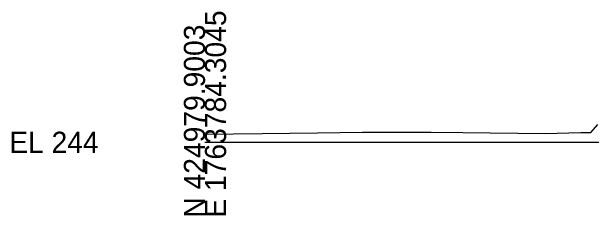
# Model space of a CAD drawing. Extents: x -26 to 3203, y -11010 to 4024.
# Drawn here: x 2974.3 to 3051.3, y -5009.7 to -4982.7 of the extents above; entities that cross this region are included whole.
import ezdxf

# ---------------------------------------------------------------- set-up
doc = ezdxf.new("R2010")
doc.units = 0
for name, color, linetype in [('Default', 7, 'Continuous'), ('Exist Cross Section Cell', 7, 'Continuous'), ('Exist XS Ground Line', 7, 'Continuous')]:
    doc.layers.add(name, color=color, linetype=linetype)

msp = doc.modelspace()

# ---------------------------------------------------------------- linework, layer by layer
at = {"layer": 'Exist Cross Section Cell'}
msp.add_line((3000, -5000), (3100, -5000), dxfattribs=at)
at = {"layer": 'Exist XS Ground Line'}
msp.add_lwpolyline([(3000, -4998.925), (3007.597, -4998.836), (3014.959, -4998.735), (3020.937, -4998.663), (3030.069, -4998.664), (3034.276, -4998.701), (3045.179, -4998.832), (3049.927, -4998.715), (3051.009, -4998.705), (3051.281, -4998.694), (3051.309, -4998.664), (3052.197, -4997.646)], dxfattribs=at)
msp.add_lwpolyline([(3000, -4998.925), (3007.597, -4998.836), (3014.959, -4998.735), (3020.937, -4998.663), (3030.069, -4998.664), (3034.276, -4998.701), (3045.179, -4998.832), (3049.927, -4998.715), (3051.009, -4998.705), (3051.281, -4998.694), (3051.309, -4998.664), (3052.197, -4997.646)], dxfattribs=at)
msp.add_lwpolyline([(3000, -4998.925), (3007.597, -4998.836), (3014.959, -4998.735), (3020.937, -4998.663), (3030.069, -4998.664), (3034.276, -4998.701), (3045.179, -4998.832), (3049.927, -4998.715), (3051.009, -4998.705), (3051.281, -4998.694), (3051.309, -4998.664), (3052.197, -4997.646)], dxfattribs=at)
msp.add_lwpolyline([(3000, -4998.925), (3007.597, -4998.836), (3014.959, -4998.735), (3020.937, -4998.663), (3030.069, -4998.664), (3034.276, -4998.701), (3045.179, -4998.832), (3049.927, -4998.715), (3051.009, -4998.705), (3051.281, -4998.694), (3051.309, -4998.664), (3052.197, -4997.646)], dxfattribs=at)
msp.add_lwpolyline([(3000, -4998.925), (3007.597, -4998.836), (3014.959, -4998.735), (3020.937, -4998.663), (3030.069, -4998.664), (3034.276, -4998.701), (3045.179, -4998.832), (3049.927, -4998.715), (3051.009, -4998.705), (3051.281, -4998.694), (3051.309, -4998.664), (3052.197, -4997.646)], dxfattribs=at)

# ---------------------------------------------------------------- texts
at = {"layer": 'Default'}
msp.add_text('-', height=0.0001, dxfattribs=at).set_placement((3000, -5000))
at = {"layer": 'Exist Cross Section Cell'}
for s, p in [('E 1763784.3045', (3002.8, -5010)), ('N 424979.9003', (3000, -5010))]:
    msp.add_text(s, height=2.8, rotation=90, dxfattribs=at).set_placement(p)
msp.add_text('EL 244', height=2.8, dxfattribs=at).set_placement((2974, -5001.4))

doc.saveas('drawing.dxf')
